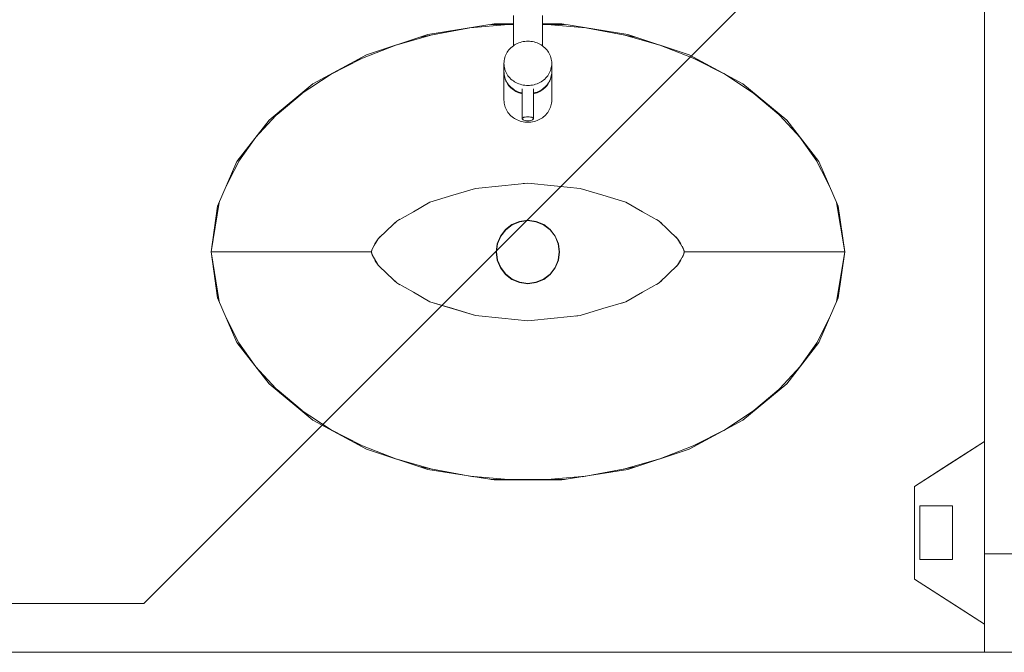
# Model space of a CAD drawing. Header units: millimetres. Extents: x 2 to 902, y -447 to 199.
# Tile 1001 of 1056: x 67.831 to 69.232, y 186.057 to 186.957. Entities that reach past the tile are written whole.
import ezdxf

# ---------------------------------------------------------------- set-up
doc = ezdxf.new("R2010")
doc.units = ezdxf.units.MM
doc.header["$MEASUREMENT"] = 0
for name, color, linetype, lineweight in [('AF-Textos conduto', 7, 'Continuous', 9), ('IFC-Elemento construtivo genérico-Contorno', 253, 'Continuous', 5), ('IFC-Elemento de mobília-Contorno', 152, 'Continuous', 5), ('IFC-Elemento terminal-Contorno', 253, 'Continuous', 5), ('IFC-Parede padrão-Contorno', 44, 'Continuous', 5), ('IFC-Parede-Contorno', 42, 'Continuous', 5)]:
    doc.layers.add(name, color=color, linetype=linetype, lineweight=lineweight)

msp = doc.modelspace()

# ---------------------------------------------------------------- linework, layer by layer
at = {"layer": 'AF-Textos conduto'}
msp.add_lwpolyline([(69.2075, 187.3267), (68.0075, 186.1267), (66.2047, 186.1267)], dxfattribs=at)
at = {"layer": 'IFC-Elemento construtivo genérico-Contorno', "color": 7, "lineweight": 5}
for p, q in [((69.1038, 186.2934), (69.2038, 186.3574)), ((69.1538, 186.3254), (69.2038, 186.3574)), ((69.1675, 186.3342), (69.2038, 186.3574)), ((69.1675, 186.3342), (69.2038, 186.3574)), ((69.2038, 186.3539), (69.2038, 186.3574)), ((69.2038, 186.3475), (69.2038, 186.3539)), ((69.2038, 186.3334), (69.2038, 186.3475)), ((69.1038, 186.2934), (69.1675, 186.3342)), ((69.1404, 186.3168), (69.1675, 186.3342)), ((69.2038, 186.3193), (69.2038, 186.3334)), ((69.1038, 186.2934), (69.1538, 186.3254)), ((69.1038, 186.2934), (69.1538, 186.3254)), ((69.2038, 186.2982), (69.2038, 186.3193)), ((69.1038, 186.2865), (69.1038, 186.2934)), ((69.1038, 186.2795), (69.1038, 186.2934)), ((69.1038, 186.2795), (69.1038, 186.2865)), ((69.2038, 186.2771), (69.2038, 186.2982)), ((69.1038, 186.2726), (69.1038, 186.2795)), ((69.1038, 186.2726), (69.1038, 186.2795)), ((69.1038, 186.2657), (69.1038, 186.2726)), ((69.1038, 186.2657), (69.1038, 186.2726)), ((69.2038, 186.2523), (69.2038, 186.2771)), ((69.1038, 186.2561), (69.1038, 186.2657)), ((69.1038, 186.2561), (69.1038, 186.2657)), ((69.1118, 186.2649), (69.1118, 186.2656)), ((69.1118, 186.2656), (69.1579, 186.2656)), ((69.1118, 186.2649), (69.1118, 186.2656)), ((69.1118, 186.2656), (69.1579, 186.2656)), ((69.1118, 186.2629), (69.1118, 186.2649)), ((69.1118, 186.2629), (69.1118, 186.2649)), ((69.1118, 186.2598), (69.1118, 186.2629)), ((69.1118, 186.2598), (69.1118, 186.2629)), ((69.1118, 186.2556), (69.1118, 186.2598)), ((69.1118, 186.2556), (69.1118, 186.2598)), ((69.1579, 186.2649), (69.1579, 186.2656)), ((69.1579, 186.2649), (69.1579, 186.2656)), ((69.1579, 186.2629), (69.1579, 186.2649)), ((69.1579, 186.2629), (69.1579, 186.2649)), ((69.1579, 186.2598), (69.1579, 186.2629)), ((69.1579, 186.2598), (69.1579, 186.2629)), ((69.1579, 186.2556), (69.1579, 186.2598)), ((69.1579, 186.2556), (69.1579, 186.2598)), ((69.1038, 186.2465), (69.1038, 186.2561)), ((69.1038, 186.2465), (69.1038, 186.2561)), ((69.1038, 186.237), (69.1038, 186.2465)), ((69.1038, 186.237), (69.1038, 186.2465)), ((69.1118, 186.2508), (69.1118, 186.2556)), ((69.1118, 186.2508), (69.1118, 186.2556)), ((69.1118, 186.2456), (69.1118, 186.2508)), ((69.1118, 186.2456), (69.1118, 186.2508)), ((69.1118, 186.2092), (69.1118, 186.2456)), ((69.1118, 186.2092), (69.1118, 186.2456)), ((69.1579, 186.2508), (69.1579, 186.2556)), ((69.1579, 186.2508), (69.1579, 186.2556)), ((69.1579, 186.2456), (69.1579, 186.2508)), ((69.1579, 186.2456), (69.1579, 186.2508)), ((69.1579, 186.2092), (69.1579, 186.2456)), ((69.1579, 186.2092), (69.1579, 186.2456)), ((69.2038, 186.2274), (69.2038, 186.2523)), ((69.1038, 186.2274), (69.1038, 186.237)), ((69.1038, 186.2274), (69.1038, 186.237)), ((69.1038, 186.2178), (69.1038, 186.2274)), ((69.1038, 186.2178), (69.1038, 186.2274)), ((69.1038, 186.2082), (69.1038, 186.2178)), ((69.1038, 186.2082), (69.1038, 186.2178)), ((69.2038, 186.2025), (69.2038, 186.2274)), ((69.1038, 186.1987), (69.1038, 186.2082)), ((69.1038, 186.1987), (69.1038, 186.2082)), ((69.1118, 186.204), (69.1118, 186.2092)), ((69.1118, 186.204), (69.1118, 186.2092)), ((69.1118, 186.1992), (69.1118, 186.204)), ((69.1118, 186.1992), (69.1118, 186.204)), ((69.1579, 186.204), (69.1579, 186.2092)), ((69.1579, 186.204), (69.1579, 186.2092)), ((69.1579, 186.1992), (69.1579, 186.204)), ((69.1579, 186.1992), (69.1579, 186.204)), ((69.2038, 186.1776), (69.2038, 186.2025)), ((69.1038, 186.1891), (69.1038, 186.1987)), ((69.1038, 186.1891), (69.1038, 186.1987)), ((69.1038, 186.1822), (69.1038, 186.1891)), ((69.1038, 186.1822), (69.1038, 186.1891)), ((69.1118, 186.195), (69.1118, 186.1992)), ((69.1118, 186.195), (69.1118, 186.1992)), ((69.1118, 186.1918), (69.1118, 186.195)), ((69.1118, 186.1918), (69.1118, 186.195)), ((69.1118, 186.1899), (69.1118, 186.1918)), ((69.1118, 186.1899), (69.1118, 186.1918)), ((69.1118, 186.1892), (69.1118, 186.1899)), ((69.1118, 186.1892), (69.1118, 186.1899)), ((69.1118, 186.1892), (69.1579, 186.1892)), ((69.1118, 186.1892), (69.1579, 186.1892)), ((69.1579, 186.195), (69.1579, 186.1992)), ((69.1579, 186.195), (69.1579, 186.1992)), ((69.1579, 186.1918), (69.1579, 186.195)), ((69.1579, 186.1918), (69.1579, 186.195)), ((69.1579, 186.1899), (69.1579, 186.1918)), ((69.1579, 186.1899), (69.1579, 186.1918)), ((69.1579, 186.1892), (69.1579, 186.1899)), ((69.1579, 186.1892), (69.1579, 186.1899)), ((69.1038, 186.1752), (69.1038, 186.1822)), ((69.1038, 186.1752), (69.1038, 186.1822)), ((69.1038, 186.1663), (69.1038, 186.1752)), ((69.1038, 186.1663), (69.1038, 186.1752)), ((69.2038, 186.1566), (69.2038, 186.1776)), ((69.1038, 186.1614), (69.1038, 186.1663)), ((69.1038, 186.1614), (69.1038, 186.1663)), ((69.1038, 186.1614), (69.2038, 186.0974)), ((69.1038, 186.1614), (69.1675, 186.1206)), ((69.1038, 186.1614), (69.1357, 186.141)), ((69.1038, 186.1614), (69.1675, 186.1206)), ((69.1038, 186.1614), (69.1357, 186.141)), ((69.1038, 186.1614), (69.2038, 186.0974)), ((69.2038, 186.1355), (69.2038, 186.1566)), ((69.1357, 186.141), (69.1675, 186.1206)), ((69.1357, 186.141), (69.1675, 186.1206)), ((69.2038, 186.1214), (69.2038, 186.1355)), ((69.1675, 186.1206), (69.2038, 186.0974)), ((69.1675, 186.1206), (69.2038, 186.0974)), ((69.2038, 186.1073), (69.2038, 186.1214)), ((69.2038, 186.1009), (69.2038, 186.1073)), ((69.2038, 186.0974), (69.2038, 186.1009))]:
    msp.add_line(p, q, dxfattribs=at)
at = {"layer": 'IFC-Elemento de mobília-Contorno', "color": 7, "lineweight": 5}
for p, q in [((69.2038, 186.0574), (69.2038, 187.2574)), ((68.4116, 186.9362), (68.5056, 186.9511)), ((68.4116, 186.9362), (68.5056, 186.9511)), ((68.5056, 186.9511), (68.5332, 186.9511)), ((68.5056, 186.9511), (68.5332, 186.9511)), ((68.5744, 186.9511), (68.6019, 186.9511)), ((68.5744, 186.9511), (68.6019, 186.9511)), ((68.6019, 186.9511), (68.696, 186.9362)), ((68.6019, 186.9511), (68.696, 186.9362)), ((68.3243, 186.9072), (68.4116, 186.9362)), ((68.3243, 186.9072), (68.4116, 186.9362)), ((68.696, 186.9362), (68.7833, 186.9072)), ((68.696, 186.9362), (68.7833, 186.9072)), ((68.2477, 186.8658), (68.3243, 186.9072)), ((68.2477, 186.8658), (68.3243, 186.9072)), ((68.7833, 186.9072), (68.8598, 186.8658)), ((68.7833, 186.9072), (68.8598, 186.8658)), ((68.1854, 186.8142), (68.2477, 186.8658)), ((68.1854, 186.8142), (68.2477, 186.8658)), ((68.8598, 186.8658), (68.9222, 186.8142)), ((68.8598, 186.8658), (68.9222, 186.8142)), ((68.1397, 186.7553), (68.1854, 186.8142)), ((68.1397, 186.7553), (68.1854, 186.8142)), ((68.9222, 186.8142), (68.9679, 186.7553)), ((68.9222, 186.8142), (68.9679, 186.7553)), ((68.1121, 186.6921), (68.1397, 186.7553)), ((68.1121, 186.6921), (68.1397, 186.7553)), ((68.9679, 186.7553), (68.9955, 186.6921)), ((68.9679, 186.7553), (68.9955, 186.6921)), ((68.1029, 186.6268), (68.1121, 186.6921)), ((68.1029, 186.6268), (68.1121, 186.6921)), ((68.9955, 186.6921), (69.0047, 186.6268)), ((68.9955, 186.6921), (69.0047, 186.6268)), ((68.1029, 186.6268), (68.1121, 186.5615)), ((68.1029, 186.6268), (68.1121, 186.5615)), ((68.9955, 186.5615), (69.0047, 186.6268)), ((68.9955, 186.5615), (69.0047, 186.6268)), ((68.1121, 186.5615), (68.1397, 186.4982)), ((68.1121, 186.5615), (68.1397, 186.4982)), ((68.9679, 186.4982), (68.9955, 186.5615)), ((68.9679, 186.4982), (68.9955, 186.5615)), ((68.1397, 186.4982), (68.1854, 186.4393)), ((68.1397, 186.4982), (68.1854, 186.4393)), ((68.9222, 186.4393), (68.9679, 186.4982)), ((68.9222, 186.4393), (68.9679, 186.4982)), ((68.1854, 186.4393), (68.2477, 186.3878)), ((68.1854, 186.4393), (68.2477, 186.3878)), ((68.8598, 186.3878), (68.9222, 186.4393)), ((68.8598, 186.3878), (68.9222, 186.4393)), ((68.2477, 186.3878), (68.3243, 186.3464)), ((68.2477, 186.3878), (68.3243, 186.3464)), ((68.7833, 186.3464), (68.8598, 186.3878)), ((68.7833, 186.3464), (68.8598, 186.3878)), ((68.3243, 186.3464), (68.4116, 186.3174)), ((68.3243, 186.3464), (68.4116, 186.3174)), ((68.696, 186.3174), (68.7833, 186.3464)), ((68.696, 186.3174), (68.7833, 186.3464)), ((68.4116, 186.3174), (68.5056, 186.3025)), ((68.4116, 186.3174), (68.5056, 186.3025)), ((68.6019, 186.3025), (68.696, 186.3174)), ((68.6019, 186.3025), (68.696, 186.3174)), ((68.5056, 186.3025), (68.6019, 186.3025)), ((68.5056, 186.3025), (68.6019, 186.3025)), ((66.2038, 186.0574), (69.2038, 186.0574)), ((66.2038, 186.0574), (69.2038, 186.0574))]:
    msp.add_line(p, q, dxfattribs=at)
at = {"layer": 'IFC-Elemento terminal-Contorno', "lineweight": 5}
for p, q in [((68.5332, 186.9202), (68.5332, 186.9633)), ((68.5332, 186.9202), (68.5332, 186.9633)), ((68.5744, 186.9202), (68.5744, 186.9633)), ((68.5744, 186.9202), (68.5744, 186.9633)), ((68.4005, 186.9325), (68.4764, 186.9465)), ((68.4005, 186.9325), (68.4764, 186.9465)), ((68.4712, 186.9455), (68.5262, 186.9505)), ((68.4712, 186.9455), (68.5262, 186.9505)), ((68.5017, 186.9505), (68.5332, 186.9505)), ((68.5017, 186.9505), (68.5332, 186.9505)), ((68.5744, 186.9505), (68.6058, 186.9505)), ((68.5744, 186.9505), (68.6058, 186.9505)), ((68.5814, 186.9505), (68.6364, 186.9455)), ((68.5814, 186.9505), (68.6364, 186.9455)), ((68.6311, 186.9465), (68.7071, 186.9325)), ((68.6311, 186.9465), (68.7071, 186.9325)), ((68.3661, 186.9211), (68.4176, 186.9357)), ((68.3661, 186.9211), (68.4176, 186.9357)), ((68.6899, 186.9357), (68.7414, 186.9211)), ((68.6899, 186.9357), (68.7414, 186.9211)), ((68.3077, 186.8983), (68.3661, 186.9211)), ((68.3077, 186.8983), (68.3661, 186.9211)), ((68.5282, 186.9159), (68.5297, 186.9174)), ((68.5282, 186.9159), (68.5297, 186.9174)), ((68.5297, 186.9174), (68.5314, 186.9188)), ((68.5297, 186.9174), (68.5314, 186.9188)), ((68.5314, 186.9188), (68.5332, 186.9202)), ((68.5314, 186.9188), (68.5332, 186.9202)), ((68.5331, 186.9201), (68.5349, 186.9213)), ((68.5331, 186.9201), (68.5349, 186.9213)), ((68.5349, 186.9213), (68.5368, 186.9224)), ((68.5349, 186.9213), (68.5368, 186.9224)), ((68.5368, 186.9224), (68.5387, 186.9234)), ((68.5368, 186.9224), (68.5387, 186.9234)), ((68.5387, 186.9234), (68.5408, 186.9242)), ((68.5387, 186.9234), (68.5408, 186.9242)), ((68.5408, 186.9242), (68.5429, 186.925)), ((68.5408, 186.9242), (68.5429, 186.925)), ((68.5429, 186.925), (68.545, 186.9256)), ((68.5429, 186.925), (68.545, 186.9256)), ((68.545, 186.9256), (68.5472, 186.926)), ((68.545, 186.9256), (68.5472, 186.926)), ((68.5472, 186.926), (68.5494, 186.9264)), ((68.5472, 186.926), (68.5494, 186.9264)), ((68.5494, 186.9264), (68.5516, 186.9266)), ((68.5494, 186.9264), (68.5516, 186.9266)), ((68.5516, 186.9266), (68.5538, 186.9266)), ((68.5516, 186.9266), (68.5538, 186.9266)), ((68.5538, 186.9266), (68.556, 186.9266)), ((68.5538, 186.9266), (68.556, 186.9266)), ((68.556, 186.9266), (68.5582, 186.9264)), ((68.556, 186.9266), (68.5582, 186.9264)), ((68.5582, 186.9264), (68.5604, 186.926)), ((68.5582, 186.9264), (68.5604, 186.926)), ((68.5604, 186.926), (68.5626, 186.9256)), ((68.5604, 186.926), (68.5626, 186.9256)), ((68.5626, 186.9256), (68.5647, 186.925)), ((68.5626, 186.9256), (68.5647, 186.925)), ((68.5647, 186.925), (68.5668, 186.9242)), ((68.5647, 186.925), (68.5668, 186.9242)), ((68.5668, 186.9242), (68.5688, 186.9234)), ((68.5668, 186.9242), (68.5688, 186.9234)), ((68.5688, 186.9234), (68.5708, 186.9224)), ((68.5688, 186.9234), (68.5708, 186.9224)), ((68.5708, 186.9224), (68.5727, 186.9213)), ((68.5708, 186.9224), (68.5727, 186.9213)), ((68.5727, 186.9213), (68.5745, 186.9201)), ((68.5727, 186.9213), (68.5745, 186.9201)), ((68.5744, 186.9202), (68.5762, 186.9188)), ((68.5745, 186.9201), (68.5762, 186.9188)), ((68.5762, 186.9188), (68.5778, 186.9174)), ((68.5762, 186.9188), (68.5778, 186.9174)), ((68.5778, 186.9174), (68.5794, 186.9159)), ((68.5778, 186.9174), (68.5794, 186.9159)), ((68.7414, 186.9211), (68.7998, 186.8983)), ((68.7414, 186.9211), (68.7998, 186.8983)), ((68.5204, 186.9013), (68.5209, 186.9033)), ((68.5204, 186.9013), (68.5209, 186.9033)), ((68.5209, 186.9033), (68.5216, 186.9052)), ((68.5209, 186.9033), (68.5216, 186.9052)), ((68.5216, 186.9052), (68.5224, 186.9072)), ((68.5216, 186.9052), (68.5224, 186.9072)), ((68.5224, 186.9072), (68.5233, 186.909)), ((68.5224, 186.9072), (68.5233, 186.909)), ((68.5233, 186.909), (68.5243, 186.9109)), ((68.5233, 186.909), (68.5243, 186.9109)), ((68.5243, 186.9109), (68.5255, 186.9126)), ((68.5243, 186.9109), (68.5255, 186.9126)), ((68.5255, 186.9126), (68.5268, 186.9143)), ((68.5255, 186.9126), (68.5268, 186.9143)), ((68.5268, 186.9143), (68.5282, 186.9159)), ((68.5268, 186.9143), (68.5282, 186.9159)), ((68.5794, 186.9159), (68.5808, 186.9143)), ((68.5794, 186.9159), (68.5808, 186.9143)), ((68.5808, 186.9143), (68.5821, 186.9126)), ((68.5808, 186.9143), (68.5821, 186.9126)), ((68.5821, 186.9126), (68.5832, 186.9109)), ((68.5821, 186.9126), (68.5832, 186.9109)), ((68.5832, 186.9109), (68.5843, 186.909)), ((68.5832, 186.9109), (68.5843, 186.909)), ((68.5843, 186.909), (68.5852, 186.9072)), ((68.5843, 186.909), (68.5852, 186.9072)), ((68.5852, 186.9072), (68.586, 186.9052)), ((68.5852, 186.9072), (68.586, 186.9052)), ((68.586, 186.9052), (68.5866, 186.9033)), ((68.586, 186.9052), (68.5866, 186.9033)), ((68.5866, 186.9033), (68.5871, 186.9013)), ((68.5866, 186.9033), (68.5871, 186.9013)), ((68.2728, 186.8791), (68.3176, 186.9022)), ((68.2728, 186.8791), (68.3176, 186.9022)), ((68.5198, 186.8951), (68.5199, 186.8972)), ((68.5198, 186.8951), (68.5199, 186.8972)), ((68.5198, 186.8951), (68.5199, 186.893)), ((68.5198, 186.8834), (68.5198, 186.8951)), ((68.5198, 186.8951), (68.5199, 186.893)), ((68.5198, 186.8834), (68.5198, 186.8951)), ((68.5199, 186.8972), (68.5201, 186.8992)), ((68.5199, 186.8972), (68.5201, 186.8992)), ((68.5199, 186.893), (68.5201, 186.891)), ((68.5199, 186.893), (68.5201, 186.891)), ((68.5201, 186.8992), (68.5204, 186.9013)), ((68.5201, 186.8992), (68.5204, 186.9013)), ((68.5201, 186.891), (68.5204, 186.889)), ((68.5201, 186.891), (68.5204, 186.889)), ((68.5871, 186.9013), (68.5875, 186.8992)), ((68.5871, 186.9013), (68.5875, 186.8992)), ((68.5871, 186.889), (68.5875, 186.891)), ((68.5871, 186.889), (68.5875, 186.891)), ((68.5875, 186.8992), (68.5877, 186.8972)), ((68.5875, 186.8992), (68.5877, 186.8972)), ((68.5875, 186.891), (68.5877, 186.893)), ((68.5875, 186.891), (68.5877, 186.893)), ((68.5877, 186.8972), (68.5878, 186.8951)), ((68.5877, 186.8972), (68.5878, 186.8951)), ((68.5877, 186.893), (68.5878, 186.8951)), ((68.5877, 186.893), (68.5878, 186.8951)), ((68.5878, 186.8834), (68.5878, 186.8951)), ((68.5878, 186.8834), (68.5878, 186.8951)), ((68.7899, 186.9022), (68.8348, 186.8791)), ((68.7899, 186.9022), (68.8348, 186.8791)), ((68.2283, 186.8498), (68.2751, 186.8806)), ((68.2283, 186.8498), (68.2751, 186.8806)), ((68.5198, 186.8834), (68.5199, 186.8813)), ((68.5198, 186.8834), (68.5199, 186.8813)), ((68.5198, 186.8825), (68.5198, 186.883)), ((68.5198, 186.8825), (68.5198, 186.883)), ((68.5198, 186.8825), (68.5199, 186.8804)), ((68.5198, 186.8428), (68.5198, 186.8825)), ((68.5198, 186.8825), (68.5199, 186.8804)), ((68.5198, 186.8428), (68.5198, 186.8825)), ((68.5199, 186.8813), (68.5201, 186.8793)), ((68.5199, 186.8813), (68.5201, 186.8793)), ((68.5199, 186.8804), (68.5201, 186.8784)), ((68.5199, 186.8804), (68.5201, 186.8784)), ((68.5201, 186.8793), (68.5204, 186.8773)), ((68.5201, 186.8793), (68.5204, 186.8773)), ((68.5201, 186.8784), (68.5204, 186.8764)), ((68.5201, 186.8784), (68.5204, 186.8764)), ((68.5204, 186.889), (68.5209, 186.8869)), ((68.5204, 186.889), (68.5209, 186.8869)), ((68.5204, 186.8773), (68.5209, 186.8752)), ((68.5204, 186.8773), (68.5209, 186.8752)), ((68.5204, 186.8764), (68.5209, 186.8743)), ((68.5204, 186.8764), (68.5209, 186.8743)), ((68.5209, 186.8869), (68.5216, 186.885)), ((68.5209, 186.8869), (68.5216, 186.885)), ((68.5209, 186.8752), (68.5216, 186.8733)), ((68.5209, 186.8752), (68.5216, 186.8733)), ((68.5216, 186.885), (68.5224, 186.883)), ((68.5216, 186.885), (68.5224, 186.883)), ((68.5224, 186.883), (68.5233, 186.8812)), ((68.5224, 186.883), (68.5233, 186.8812)), ((68.5233, 186.8812), (68.5243, 186.8793)), ((68.5233, 186.8812), (68.5243, 186.8793)), ((68.5243, 186.8793), (68.5255, 186.8776)), ((68.5243, 186.8793), (68.5255, 186.8776)), ((68.5255, 186.8776), (68.5268, 186.8759)), ((68.5255, 186.8776), (68.5268, 186.8759)), ((68.5268, 186.8759), (68.5282, 186.8743)), ((68.5268, 186.8759), (68.5282, 186.8743)), ((68.5794, 186.8743), (68.5808, 186.8759)), ((68.5794, 186.8743), (68.5808, 186.8759)), ((68.5808, 186.8759), (68.5821, 186.8776)), ((68.5808, 186.8759), (68.5821, 186.8776)), ((68.5821, 186.8776), (68.5832, 186.8793)), ((68.5821, 186.8776), (68.5832, 186.8793)), ((68.5832, 186.8793), (68.5843, 186.8812)), ((68.5832, 186.8793), (68.5843, 186.8812)), ((68.5843, 186.8812), (68.5852, 186.883)), ((68.5843, 186.8812), (68.5852, 186.883)), ((68.5852, 186.883), (68.586, 186.885)), ((68.5852, 186.883), (68.586, 186.885)), ((68.586, 186.885), (68.5866, 186.8869)), ((68.586, 186.885), (68.5866, 186.8869)), ((68.586, 186.8733), (68.5866, 186.8752)), ((68.586, 186.8733), (68.5866, 186.8752)), ((68.5866, 186.8869), (68.5871, 186.889)), ((68.5866, 186.8869), (68.5871, 186.889)), ((68.5866, 186.8752), (68.5871, 186.8773)), ((68.5866, 186.8752), (68.5871, 186.8773)), ((68.5866, 186.8743), (68.5871, 186.8764)), ((68.5866, 186.8743), (68.5871, 186.8764)), ((68.5871, 186.8773), (68.5875, 186.8793)), ((68.5871, 186.8773), (68.5875, 186.8793)), ((68.5871, 186.8764), (68.5875, 186.8784)), ((68.5871, 186.8764), (68.5875, 186.8784)), ((68.5875, 186.8793), (68.5877, 186.8813)), ((68.5875, 186.8793), (68.5877, 186.8813)), ((68.5875, 186.8784), (68.5877, 186.8804)), ((68.5877, 186.8813), (68.5878, 186.8834)), ((68.5877, 186.8813), (68.5878, 186.8834)), ((68.5877, 186.8804), (68.5878, 186.8825)), ((68.5877, 186.8804), (68.5878, 186.8825)), ((68.5878, 186.883), (68.5878, 186.8825)), ((68.5878, 186.883), (68.5878, 186.8825)), ((68.5878, 186.8428), (68.5878, 186.8825)), ((68.5878, 186.8428), (68.5878, 186.8825)), ((68.8325, 186.8806), (68.8792, 186.8498)), ((68.8325, 186.8806), (68.8792, 186.8498)), ((68.5209, 186.8743), (68.5216, 186.8724)), ((68.5209, 186.8743), (68.5216, 186.8724)), ((68.5216, 186.8733), (68.5224, 186.8713)), ((68.5216, 186.8733), (68.5224, 186.8713)), ((68.5216, 186.8724), (68.5224, 186.8704)), ((68.5216, 186.8724), (68.5224, 186.8704)), ((68.5224, 186.8713), (68.5233, 186.8695)), ((68.5224, 186.8713), (68.5233, 186.8695)), ((68.5224, 186.8704), (68.5233, 186.8686)), ((68.5224, 186.8704), (68.5233, 186.8686)), ((68.5233, 186.8695), (68.5243, 186.8676)), ((68.5233, 186.8695), (68.5243, 186.8676)), ((68.5233, 186.8686), (68.5243, 186.8667)), ((68.5233, 186.8686), (68.5243, 186.8667)), ((68.5243, 186.8676), (68.5255, 186.8659)), ((68.5243, 186.8676), (68.5255, 186.8659)), ((68.5243, 186.8667), (68.5255, 186.865)), ((68.5243, 186.8667), (68.5255, 186.865)), ((68.5255, 186.8659), (68.5268, 186.8642)), ((68.5255, 186.8659), (68.5268, 186.8642)), ((68.5255, 186.865), (68.5268, 186.8633)), ((68.5255, 186.865), (68.5268, 186.8633)), ((68.5268, 186.8642), (68.5282, 186.8626)), ((68.5268, 186.8642), (68.5282, 186.8626)), ((68.5268, 186.8633), (68.5282, 186.8617)), ((68.5268, 186.8633), (68.5282, 186.8617)), ((68.5282, 186.8743), (68.5297, 186.8728)), ((68.5282, 186.8743), (68.5297, 186.8728)), ((68.5282, 186.8626), (68.5297, 186.8611)), ((68.5282, 186.8626), (68.5297, 186.8611)), ((68.5282, 186.8617), (68.5297, 186.8602)), ((68.5282, 186.8617), (68.5297, 186.8602)), ((68.5297, 186.8728), (68.5314, 186.8714)), ((68.5297, 186.8728), (68.5314, 186.8714)), ((68.5297, 186.8611), (68.5314, 186.8597)), ((68.5297, 186.8611), (68.5314, 186.8597)), ((68.5314, 186.8714), (68.5331, 186.8701)), ((68.5314, 186.8714), (68.5331, 186.8701)), ((68.5331, 186.8701), (68.5349, 186.8689)), ((68.5331, 186.8701), (68.5349, 186.8689)), ((68.5349, 186.8689), (68.5368, 186.8678)), ((68.5349, 186.8689), (68.5368, 186.8678)), ((68.5368, 186.8678), (68.5387, 186.8668)), ((68.5368, 186.8678), (68.5387, 186.8668)), ((68.5387, 186.8668), (68.5408, 186.866)), ((68.5387, 186.8668), (68.5408, 186.866)), ((68.5408, 186.866), (68.5429, 186.8653)), ((68.5408, 186.866), (68.5429, 186.8653)), ((68.5429, 186.8653), (68.545, 186.8647)), ((68.5429, 186.8653), (68.545, 186.8647)), ((68.545, 186.8647), (68.5472, 186.8642)), ((68.545, 186.8647), (68.5472, 186.8642)), ((68.5472, 186.8642), (68.5494, 186.8639)), ((68.5472, 186.8642), (68.5494, 186.8639)), ((68.5494, 186.8639), (68.5516, 186.8636)), ((68.5494, 186.8639), (68.5516, 186.8636)), ((68.5516, 186.8636), (68.5538, 186.8636)), ((68.5516, 186.8636), (68.5538, 186.8636)), ((68.5538, 186.8636), (68.556, 186.8636)), ((68.5538, 186.8636), (68.556, 186.8636)), ((68.556, 186.8636), (68.5582, 186.8639)), ((68.556, 186.8636), (68.5582, 186.8639)), ((68.5582, 186.8639), (68.5604, 186.8642)), ((68.5582, 186.8639), (68.5604, 186.8642)), ((68.5604, 186.8642), (68.5626, 186.8647)), ((68.5604, 186.8642), (68.5626, 186.8647)), ((68.5626, 186.8647), (68.5647, 186.8653)), ((68.5626, 186.8647), (68.5647, 186.8653)), ((68.5647, 186.8653), (68.5668, 186.866)), ((68.5647, 186.8653), (68.5668, 186.866)), ((68.5668, 186.866), (68.5688, 186.8668)), ((68.5668, 186.866), (68.5688, 186.8668)), ((68.5688, 186.8668), (68.5708, 186.8678)), ((68.5688, 186.8668), (68.5708, 186.8678)), ((68.5708, 186.8678), (68.5727, 186.8689)), ((68.5708, 186.8678), (68.5727, 186.8689)), ((68.5727, 186.8689), (68.5745, 186.8701)), ((68.5727, 186.8689), (68.5745, 186.8701)), ((68.5745, 186.8701), (68.5762, 186.8714)), ((68.5745, 186.8701), (68.5762, 186.8714)), ((68.5762, 186.8714), (68.5778, 186.8728)), ((68.5762, 186.8714), (68.5778, 186.8728)), ((68.5762, 186.8597), (68.5778, 186.8611)), ((68.5762, 186.8597), (68.5778, 186.8611)), ((68.5778, 186.8728), (68.5794, 186.8743)), ((68.5778, 186.8728), (68.5794, 186.8743)), ((68.5778, 186.8611), (68.5794, 186.8626)), ((68.5778, 186.8611), (68.5794, 186.8626)), ((68.5778, 186.8602), (68.5794, 186.8617)), ((68.5778, 186.8602), (68.5794, 186.8617)), ((68.5794, 186.8626), (68.5808, 186.8642)), ((68.5794, 186.8626), (68.5808, 186.8642)), ((68.5794, 186.8617), (68.5808, 186.8633)), ((68.5794, 186.8617), (68.5808, 186.8633)), ((68.5808, 186.8642), (68.5821, 186.8659)), ((68.5808, 186.8642), (68.5821, 186.8659)), ((68.5808, 186.8633), (68.5821, 186.865)), ((68.5808, 186.8633), (68.5821, 186.865)), ((68.5821, 186.8659), (68.5832, 186.8676)), ((68.5821, 186.8659), (68.5832, 186.8676)), ((68.5821, 186.865), (68.5832, 186.8667)), ((68.5821, 186.865), (68.5832, 186.8667)), ((68.5832, 186.8676), (68.5843, 186.8695)), ((68.5832, 186.8676), (68.5843, 186.8695)), ((68.5832, 186.8667), (68.5843, 186.8686)), ((68.5832, 186.8667), (68.5843, 186.8686)), ((68.5843, 186.8695), (68.5852, 186.8713)), ((68.5843, 186.8695), (68.5852, 186.8713)), ((68.5843, 186.8686), (68.5852, 186.8704)), ((68.5843, 186.8686), (68.5852, 186.8704)), ((68.5852, 186.8713), (68.586, 186.8733)), ((68.5852, 186.8713), (68.586, 186.8733)), ((68.5852, 186.8704), (68.586, 186.8724)), ((68.5852, 186.8704), (68.586, 186.8724)), ((68.586, 186.8724), (68.5866, 186.8743)), ((68.586, 186.8724), (68.5866, 186.8743)), ((68.1969, 186.8226), (68.2324, 186.8524)), ((68.1969, 186.8226), (68.2324, 186.8524)), ((68.5297, 186.8602), (68.5314, 186.8588)), ((68.5297, 186.8602), (68.5314, 186.8588)), ((68.5314, 186.8597), (68.5331, 186.8584)), ((68.5314, 186.8597), (68.5331, 186.8584)), ((68.5314, 186.8588), (68.5331, 186.8575)), ((68.5314, 186.8588), (68.5331, 186.8575)), ((68.5331, 186.8584), (68.5349, 186.8572)), ((68.5331, 186.8584), (68.5349, 186.8572)), ((68.5331, 186.8575), (68.5349, 186.8563)), ((68.5331, 186.8575), (68.5349, 186.8563)), ((68.5349, 186.8572), (68.537, 186.856)), ((68.5349, 186.8572), (68.537, 186.856)), ((68.5349, 186.8563), (68.5368, 186.8552)), ((68.5349, 186.8563), (68.5368, 186.8552)), ((68.5368, 186.8561), (68.5387, 186.8551)), ((68.5368, 186.8561), (68.5387, 186.8551)), ((68.5368, 186.8552), (68.5387, 186.8542)), ((68.5368, 186.8552), (68.5387, 186.8542)), ((68.5387, 186.8551), (68.5408, 186.8543)), ((68.5387, 186.8551), (68.5408, 186.8543)), ((68.5387, 186.8542), (68.5408, 186.8534)), ((68.5387, 186.8542), (68.5408, 186.8534)), ((68.5408, 186.8543), (68.5429, 186.8536)), ((68.5408, 186.8543), (68.5429, 186.8536)), ((68.5408, 186.8534), (68.5429, 186.8527)), ((68.5408, 186.8534), (68.5429, 186.8527)), ((68.5429, 186.8536), (68.545, 186.853)), ((68.5429, 186.8536), (68.545, 186.853)), ((68.5429, 186.8527), (68.545, 186.8521)), ((68.5429, 186.8527), (68.545, 186.8521)), ((68.545, 186.853), (68.5459, 186.8527)), ((68.545, 186.853), (68.5459, 186.8527)), ((68.545, 186.8521), (68.5459, 186.8518)), ((68.545, 186.8521), (68.5459, 186.8518)), ((68.5459, 186.8163), (68.5459, 186.8588)), ((68.5459, 186.8163), (68.5459, 186.8588)), ((68.5617, 186.8163), (68.5617, 186.8588)), ((68.5617, 186.8163), (68.5617, 186.8588)), ((68.5617, 186.8528), (68.5626, 186.853)), ((68.5617, 186.8528), (68.5626, 186.853)), ((68.5617, 186.8519), (68.5626, 186.8521)), ((68.5617, 186.8519), (68.5626, 186.8521)), ((68.5626, 186.853), (68.5647, 186.8536)), ((68.5626, 186.853), (68.5647, 186.8536)), ((68.5626, 186.8521), (68.5647, 186.8527)), ((68.5626, 186.8521), (68.5647, 186.8527)), ((68.5647, 186.8536), (68.5668, 186.8543)), ((68.5647, 186.8536), (68.5668, 186.8543)), ((68.5647, 186.8527), (68.5668, 186.8534)), ((68.5647, 186.8527), (68.5668, 186.8534)), ((68.5668, 186.8543), (68.5688, 186.8551)), ((68.5668, 186.8543), (68.5688, 186.8551)), ((68.5668, 186.8534), (68.5688, 186.8542)), ((68.5668, 186.8534), (68.5688, 186.8542)), ((68.5688, 186.8551), (68.5708, 186.8561)), ((68.5688, 186.8551), (68.5708, 186.8561)), ((68.5688, 186.8542), (68.5708, 186.8552)), ((68.5688, 186.8542), (68.5708, 186.8552)), ((68.5708, 186.8561), (68.5727, 186.8572)), ((68.5708, 186.8561), (68.5727, 186.8572)), ((68.5708, 186.8552), (68.5727, 186.8563)), ((68.5708, 186.8552), (68.5727, 186.8563)), ((68.5727, 186.8572), (68.5745, 186.8584)), ((68.5727, 186.8572), (68.5745, 186.8584)), ((68.5727, 186.8563), (68.5745, 186.8575)), ((68.5727, 186.8563), (68.5745, 186.8575)), ((68.5745, 186.8584), (68.5762, 186.8597)), ((68.5745, 186.8584), (68.5762, 186.8597)), ((68.5745, 186.8575), (68.5762, 186.8588)), ((68.5745, 186.8575), (68.5762, 186.8588)), ((68.5762, 186.8588), (68.5778, 186.8602)), ((68.5762, 186.8588), (68.5778, 186.8602)), ((68.8752, 186.8524), (68.9107, 186.8226)), ((68.8752, 186.8524), (68.9107, 186.8226)), ((68.5198, 186.8428), (68.5199, 186.8408)), ((68.5198, 186.8428), (68.5199, 186.8408)), ((68.5199, 186.8408), (68.5201, 186.8387)), ((68.5199, 186.8408), (68.5201, 186.8387)), ((68.5201, 186.8387), (68.5204, 186.8367)), ((68.5201, 186.8387), (68.5204, 186.8367)), ((68.5204, 186.8367), (68.5209, 186.8347)), ((68.5204, 186.8367), (68.5209, 186.8347)), ((68.5209, 186.8347), (68.5216, 186.8327)), ((68.5209, 186.8347), (68.5216, 186.8327)), ((68.586, 186.8327), (68.5866, 186.8347)), ((68.586, 186.8327), (68.5866, 186.8347)), ((68.5866, 186.8347), (68.5871, 186.8367)), ((68.5866, 186.8347), (68.5871, 186.8367)), ((68.5871, 186.8367), (68.5875, 186.8387)), ((68.5871, 186.8367), (68.5875, 186.8387)), ((68.5875, 186.8387), (68.5877, 186.8408)), ((68.5875, 186.8387), (68.5877, 186.8408)), ((68.5877, 186.8408), (68.5878, 186.8428)), ((68.5877, 186.8408), (68.5878, 186.8428)), ((68.1662, 186.7895), (68.2015, 186.8276)), ((68.1662, 186.7895), (68.2015, 186.8276)), ((68.5216, 186.8327), (68.5224, 186.8308)), ((68.5216, 186.8327), (68.5224, 186.8308)), ((68.5224, 186.8308), (68.5233, 186.8289)), ((68.5224, 186.8308), (68.5233, 186.8289)), ((68.5233, 186.8289), (68.5243, 186.8271)), ((68.5233, 186.8289), (68.5243, 186.8271)), ((68.5243, 186.8271), (68.5255, 186.8253)), ((68.5243, 186.8271), (68.5255, 186.8253)), ((68.5255, 186.8253), (68.5268, 186.8236)), ((68.5255, 186.8253), (68.5268, 186.8236)), ((68.5268, 186.8236), (68.5282, 186.8221)), ((68.5268, 186.8236), (68.5282, 186.8221)), ((68.5282, 186.8221), (68.5297, 186.8206)), ((68.5282, 186.8221), (68.5297, 186.8206)), ((68.5297, 186.8206), (68.5314, 186.8191)), ((68.5297, 186.8206), (68.5314, 186.8191)), ((68.5314, 186.8191), (68.5331, 186.8178)), ((68.5314, 186.8191), (68.5331, 186.8178)), ((68.5498, 186.8188), (68.5517, 186.8191)), ((68.5498, 186.8188), (68.5517, 186.8191)), ((68.5517, 186.8191), (68.5538, 186.8192)), ((68.5517, 186.8191), (68.5538, 186.8192)), ((68.5538, 186.8192), (68.5558, 186.8191)), ((68.5538, 186.8192), (68.5558, 186.8191)), ((68.5558, 186.8191), (68.5577, 186.8188)), ((68.5558, 186.8191), (68.5577, 186.8188)), ((68.5745, 186.8178), (68.5762, 186.8191)), ((68.5745, 186.8178), (68.5762, 186.8191)), ((68.5762, 186.8191), (68.5778, 186.8206)), ((68.5762, 186.8191), (68.5778, 186.8206)), ((68.5778, 186.8206), (68.5794, 186.8221)), ((68.5778, 186.8206), (68.5794, 186.8221)), ((68.5794, 186.8221), (68.5808, 186.8236)), ((68.5794, 186.8221), (68.5808, 186.8236)), ((68.5808, 186.8236), (68.5821, 186.8253)), ((68.5808, 186.8236), (68.5821, 186.8253)), ((68.5821, 186.8253), (68.5832, 186.8271)), ((68.5821, 186.8253), (68.5832, 186.8271)), ((68.5832, 186.8271), (68.5843, 186.8289)), ((68.5832, 186.8271), (68.5843, 186.8289)), ((68.5843, 186.8289), (68.5852, 186.8308)), ((68.5843, 186.8289), (68.5852, 186.8308)), ((68.5852, 186.8308), (68.586, 186.8327)), ((68.5852, 186.8308), (68.586, 186.8327)), ((68.9061, 186.8276), (68.9414, 186.7895)), ((68.9061, 186.8276), (68.9414, 186.7895)), ((68.5331, 186.8178), (68.5349, 186.8166)), ((68.5331, 186.8178), (68.5349, 186.8166)), ((68.5349, 186.8166), (68.5368, 186.8155)), ((68.5349, 186.8166), (68.5368, 186.8155)), ((68.5368, 186.8155), (68.5387, 186.8146)), ((68.5368, 186.8155), (68.5387, 186.8146)), ((68.5387, 186.8146), (68.5408, 186.8137)), ((68.5387, 186.8146), (68.5408, 186.8137)), ((68.5408, 186.8137), (68.5429, 186.813)), ((68.5408, 186.8137), (68.5429, 186.813)), ((68.5429, 186.813), (68.545, 186.8124)), ((68.5429, 186.813), (68.545, 186.8124)), ((68.545, 186.8124), (68.5472, 186.8119)), ((68.545, 186.8124), (68.5472, 186.8119)), ((68.5459, 186.8163), (68.5462, 186.817)), ((68.5459, 186.8163), (68.5462, 186.817)), ((68.5459, 186.8163), (68.5462, 186.8155)), ((68.5459, 186.8163), (68.5462, 186.8155)), ((68.5461, 186.8156), (68.547, 186.8148)), ((68.5462, 186.817), (68.547, 186.8177)), ((68.5462, 186.817), (68.547, 186.8177)), ((68.5462, 186.8155), (68.547, 186.8148)), ((68.547, 186.8177), (68.5482, 186.8184)), ((68.547, 186.8177), (68.5482, 186.8184)), ((68.547, 186.8148), (68.5482, 186.8142)), ((68.547, 186.8148), (68.5482, 186.8142)), ((68.5472, 186.8119), (68.5494, 186.8116)), ((68.5472, 186.8119), (68.5494, 186.8116)), ((68.5482, 186.8184), (68.5498, 186.8188)), ((68.5482, 186.8184), (68.5498, 186.8188)), ((68.5482, 186.8142), (68.5498, 186.8137)), ((68.5482, 186.8142), (68.5498, 186.8137)), ((68.5494, 186.8116), (68.5516, 186.8114)), ((68.5494, 186.8116), (68.5516, 186.8114)), ((68.5498, 186.8137), (68.5517, 186.8134)), ((68.5498, 186.8137), (68.5517, 186.8134)), ((68.5516, 186.8114), (68.5538, 186.8113)), ((68.5516, 186.8114), (68.5538, 186.8113)), ((68.5517, 186.8134), (68.5538, 186.8133)), ((68.5517, 186.8134), (68.5538, 186.8133)), ((68.5538, 186.8133), (68.5558, 186.8134)), ((68.5538, 186.8133), (68.5558, 186.8134)), ((68.5538, 186.8113), (68.556, 186.8114)), ((68.5538, 186.8113), (68.556, 186.8114)), ((68.5558, 186.8134), (68.5577, 186.8137)), ((68.5558, 186.8134), (68.5577, 186.8137)), ((68.556, 186.8114), (68.5582, 186.8116)), ((68.556, 186.8114), (68.5582, 186.8116)), ((68.5577, 186.8188), (68.5594, 186.8184)), ((68.5577, 186.8188), (68.5594, 186.8184)), ((68.5577, 186.8137), (68.5594, 186.8142)), ((68.5577, 186.8137), (68.5594, 186.8142)), ((68.5582, 186.8116), (68.5604, 186.8119)), ((68.5582, 186.8116), (68.5604, 186.8119)), ((68.5594, 186.8184), (68.5606, 186.8177)), ((68.5594, 186.8184), (68.5606, 186.8177)), ((68.5594, 186.8142), (68.5606, 186.8148)), ((68.5594, 186.8142), (68.5606, 186.8148)), ((68.5604, 186.8119), (68.5626, 186.8124)), ((68.5604, 186.8119), (68.5626, 186.8124)), ((68.5606, 186.8177), (68.5614, 186.817)), ((68.5606, 186.8177), (68.5614, 186.817)), ((68.5606, 186.8148), (68.5615, 186.8156)), ((68.5606, 186.8148), (68.5614, 186.8155)), ((68.5614, 186.817), (68.5617, 186.8163)), ((68.5614, 186.817), (68.5617, 186.8163)), ((68.5614, 186.8155), (68.5617, 186.8163)), ((68.5614, 186.8155), (68.5617, 186.8163)), ((68.5626, 186.8124), (68.5647, 186.813)), ((68.5626, 186.8124), (68.5647, 186.813)), ((68.5647, 186.813), (68.5668, 186.8137)), ((68.5647, 186.813), (68.5668, 186.8137)), ((68.5668, 186.8137), (68.5688, 186.8146)), ((68.5668, 186.8137), (68.5688, 186.8146)), ((68.5688, 186.8146), (68.5708, 186.8155)), ((68.5688, 186.8146), (68.5708, 186.8155)), ((68.5708, 186.8155), (68.5727, 186.8166)), ((68.5708, 186.8155), (68.5727, 186.8166)), ((68.5727, 186.8166), (68.5745, 186.8178)), ((68.5727, 186.8166), (68.5745, 186.8178)), ((68.1426, 186.7558), (68.1668, 186.7902)), ((68.1426, 186.7558), (68.1668, 186.7902)), ((68.9408, 186.7902), (68.965, 186.7558)), ((68.9408, 186.7902), (68.965, 186.7558)), ((68.124, 186.7194), (68.1474, 186.7652)), ((68.124, 186.7194), (68.1474, 186.7652)), ((68.9602, 186.7652), (68.9835, 186.7194)), ((68.9602, 186.7652), (68.9835, 186.7194)), ((68.4794, 186.7173), (68.5166, 186.721)), ((68.4794, 186.7173), (68.5166, 186.721)), ((68.5166, 186.721), (68.5538, 186.7246)), ((68.5166, 186.721), (68.5538, 186.7246)), ((68.547, 186.7243), (68.5538, 186.7246)), ((68.5538, 186.7246), (68.591, 186.721)), ((68.5538, 186.7246), (68.591, 186.721)), ((68.591, 186.721), (68.6282, 186.7173)), ((68.591, 186.721), (68.6282, 186.7173)), ((68.4145, 186.6975), (68.4469, 186.7074)), ((68.4145, 186.6975), (68.4469, 186.7074)), ((68.4469, 186.7074), (68.4794, 186.7173)), ((68.4469, 186.7074), (68.4794, 186.7173)), ((68.6282, 186.7173), (68.6606, 186.7074)), ((68.6282, 186.7173), (68.6606, 186.7074)), ((68.6606, 186.7074), (68.693, 186.6975)), ((68.6606, 186.7074), (68.693, 186.6975)), ((68.1029, 186.6268), (68.1144, 186.6973)), ((68.1029, 186.6268), (68.1144, 186.6973)), ((68.3908, 186.6841), (68.4145, 186.6975)), ((68.3908, 186.6841), (68.4145, 186.6975)), ((68.4095, 186.695), (68.4145, 186.6975)), ((68.693, 186.6975), (68.7167, 186.6841)), ((68.693, 186.6975), (68.7167, 186.6841)), ((68.9932, 186.6973), (69.0047, 186.6268)), ((68.9932, 186.6973), (69.0047, 186.6268)), ((68.3672, 186.6707), (68.3908, 186.6841)), ((68.3672, 186.6707), (68.3908, 186.6841)), ((68.7167, 186.6841), (68.7404, 186.6707)), ((68.7167, 186.6841), (68.7404, 186.6707)), ((68.354, 186.6582), (68.3672, 186.6707)), ((68.354, 186.6582), (68.3672, 186.6707)), ((68.364, 186.668), (68.3672, 186.6707)), ((68.3672, 186.6707), (68.3715, 186.6735)), ((68.5219, 186.6587), (68.5312, 186.6658)), ((68.5219, 186.6587), (68.5312, 186.6658)), ((68.5222, 186.6584), (68.5315, 186.6655)), ((68.5222, 186.6584), (68.5315, 186.6655)), ((68.5312, 186.6658), (68.5421, 186.6703)), ((68.5312, 186.6658), (68.5421, 186.6703)), ((68.5315, 186.6655), (68.5422, 186.6699)), ((68.5315, 186.6655), (68.5422, 186.6699)), ((68.5421, 186.6703), (68.5538, 186.6719)), ((68.5421, 186.6703), (68.5538, 186.6719)), ((68.5422, 186.6699), (68.5538, 186.6714)), ((68.5422, 186.6699), (68.5538, 186.6714)), ((68.5538, 186.6719), (68.5655, 186.6703)), ((68.5538, 186.6719), (68.5655, 186.6703)), ((68.5538, 186.6714), (68.5653, 186.6699)), ((68.5538, 186.6714), (68.5653, 186.6699)), ((68.5653, 186.6699), (68.5761, 186.6655)), ((68.5653, 186.6699), (68.5761, 186.6655)), ((68.5655, 186.6703), (68.5763, 186.6658)), ((68.5655, 186.6703), (68.5763, 186.6658)), ((68.5761, 186.6655), (68.5854, 186.6584)), ((68.5761, 186.6655), (68.5854, 186.6584)), ((68.5763, 186.6658), (68.5857, 186.6587)), ((68.5763, 186.6658), (68.5857, 186.6587)), ((68.7368, 186.673), (68.7404, 186.6707)), ((68.7404, 186.6707), (68.7443, 186.6674)), ((68.7404, 186.6707), (68.7535, 186.6582)), ((68.7404, 186.6707), (68.7443, 186.6674)), ((68.7404, 186.6707), (68.7535, 186.6582)), ((68.3409, 186.6457), (68.354, 186.6582)), ((68.3409, 186.6457), (68.354, 186.6582)), ((68.5148, 186.6493), (68.5219, 186.6587)), ((68.5148, 186.6493), (68.5219, 186.6587)), ((68.5151, 186.6491), (68.5222, 186.6584)), ((68.5151, 186.6491), (68.5222, 186.6584)), ((68.5854, 186.6584), (68.5925, 186.6491)), ((68.5854, 186.6584), (68.5925, 186.6491)), ((68.5857, 186.6587), (68.5928, 186.6493)), ((68.5857, 186.6587), (68.5928, 186.6493)), ((68.7535, 186.6582), (68.7667, 186.6457)), ((68.7535, 186.6582), (68.7667, 186.6457)), ((68.3322, 186.6309), (68.3365, 186.6383)), ((68.3322, 186.6309), (68.3365, 186.6383)), ((68.3349, 186.6367), (68.3361, 186.6385)), ((68.3361, 186.6385), (68.3409, 186.6457)), ((68.3365, 186.6383), (68.3409, 186.6457)), ((68.3365, 186.6383), (68.3409, 186.6457)), ((68.3396, 186.6437), (68.3409, 186.6457)), ((68.3409, 186.6457), (68.3431, 186.6482)), ((68.3409, 186.6457), (68.3431, 186.6482)), ((68.5087, 186.6268), (68.5102, 186.6385)), ((68.5087, 186.6268), (68.5102, 186.6385)), ((68.5091, 186.6268), (68.5107, 186.6384)), ((68.5091, 186.6268), (68.5107, 186.6384)), ((68.5102, 186.6385), (68.5148, 186.6493)), ((68.5102, 186.6385), (68.5148, 186.6493)), ((68.5107, 186.6384), (68.5151, 186.6491)), ((68.5107, 186.6384), (68.5151, 186.6491)), ((68.5925, 186.6491), (68.5969, 186.6384)), ((68.5925, 186.6491), (68.5969, 186.6384)), ((68.5928, 186.6493), (68.5973, 186.6385)), ((68.5928, 186.6493), (68.5973, 186.6385)), ((68.5969, 186.6384), (68.5984, 186.6268)), ((68.5969, 186.6384), (68.5984, 186.6268)), ((68.5973, 186.6385), (68.5989, 186.6268)), ((68.5973, 186.6385), (68.5989, 186.6268)), ((68.7644, 186.6482), (68.7667, 186.6457)), ((68.7651, 186.6475), (68.7667, 186.6457)), ((68.7667, 186.6457), (68.7715, 186.6384)), ((68.7667, 186.6457), (68.771, 186.6383)), ((68.7667, 186.6457), (68.7685, 186.643)), ((68.7667, 186.6457), (68.771, 186.6383)), ((68.771, 186.6383), (68.7754, 186.6309)), ((68.771, 186.6383), (68.7754, 186.6309)), ((68.1029, 186.6268), (68.1144, 186.5563)), ((68.1029, 186.6268), (68.1106, 186.6268)), ((68.1029, 186.6268), (68.1144, 186.5563)), ((68.1029, 186.6268), (68.1106, 186.6268)), ((68.1106, 186.6268), (68.1331, 186.6268)), ((68.1106, 186.6268), (68.1331, 186.6268)), ((68.1331, 186.6268), (68.1691, 186.6268)), ((68.1331, 186.6268), (68.1691, 186.6268)), ((68.1691, 186.6268), (68.2162, 186.6268)), ((68.1691, 186.6268), (68.2162, 186.6268)), ((68.2162, 186.6268), (68.2715, 186.6268)), ((68.2162, 186.6268), (68.2715, 186.6268)), ((68.2715, 186.6268), (68.3312, 186.6268)), ((68.2715, 186.6268), (68.3312, 186.6268)), ((68.3312, 186.6268), (68.3317, 186.6288)), ((68.3312, 186.6268), (68.3317, 186.6288)), ((68.3312, 186.6268), (68.3314, 186.628)), ((68.3312, 186.6268), (68.3314, 186.628)), ((68.3312, 186.6268), (68.3317, 186.6248)), ((68.3312, 186.6268), (68.3314, 186.6256)), ((68.3312, 186.6268), (68.3317, 186.6248)), ((68.3312, 186.6268), (68.3314, 186.6256)), ((68.3314, 186.628), (68.3322, 186.6309)), ((68.3314, 186.628), (68.3322, 186.6309)), ((68.3314, 186.6256), (68.3322, 186.6227)), ((68.3315, 186.6252), (68.3322, 186.6227)), ((68.3317, 186.6288), (68.3322, 186.6309)), ((68.3317, 186.6288), (68.3322, 186.6309)), ((68.3317, 186.6248), (68.3322, 186.6227)), ((68.3317, 186.6248), (68.3322, 186.6227)), ((68.3322, 186.6309), (68.3349, 186.6367)), ((68.3322, 186.6309), (68.334, 186.6348)), ((68.5087, 186.6268), (68.5102, 186.6151)), ((68.5087, 186.6268), (68.5102, 186.6151)), ((68.5091, 186.6268), (68.5107, 186.6152)), ((68.5091, 186.6268), (68.5107, 186.6152)), ((68.5969, 186.6152), (68.5984, 186.6268)), ((68.5969, 186.6152), (68.5984, 186.6268)), ((68.5973, 186.6151), (68.5989, 186.6268)), ((68.5973, 186.6151), (68.5989, 186.6268)), ((68.7735, 186.6349), (68.7754, 186.6309)), ((68.7736, 186.6348), (68.7754, 186.6309)), ((68.7754, 186.6309), (68.7762, 186.628)), ((68.7754, 186.6309), (68.7759, 186.6288)), ((68.7754, 186.6309), (68.7761, 186.6283)), ((68.7754, 186.6309), (68.7759, 186.6288)), ((68.7754, 186.6227), (68.7762, 186.6256)), ((68.7754, 186.6227), (68.7762, 186.6256)), ((68.7754, 186.6227), (68.7759, 186.6248)), ((68.7754, 186.6227), (68.7759, 186.6248)), ((68.7759, 186.6288), (68.7763, 186.6268)), ((68.7759, 186.6288), (68.7763, 186.6268)), ((68.7759, 186.6248), (68.7763, 186.6268)), ((68.7759, 186.6248), (68.7763, 186.6268)), ((68.7762, 186.628), (68.7763, 186.6268)), ((68.7762, 186.628), (68.7763, 186.6268)), ((68.7762, 186.6256), (68.7763, 186.6268)), ((68.7762, 186.6256), (68.7763, 186.6268)), ((68.7763, 186.6268), (68.8361, 186.6268)), ((68.7763, 186.6268), (68.8361, 186.6268)), ((68.8361, 186.6268), (68.8913, 186.6268)), ((68.8361, 186.6268), (68.8913, 186.6268)), ((68.8913, 186.6268), (68.9385, 186.6268)), ((68.8913, 186.6268), (68.9385, 186.6268)), ((68.9385, 186.6268), (68.9744, 186.6268)), ((68.9385, 186.6268), (68.9744, 186.6268)), ((68.9744, 186.6268), (68.997, 186.6268)), ((68.9744, 186.6268), (68.997, 186.6268)), ((68.9932, 186.5563), (69.0047, 186.6268)), ((68.9932, 186.5563), (69.0047, 186.6268)), ((68.997, 186.6268), (69.0047, 186.6268)), ((68.997, 186.6268), (69.0047, 186.6268)), ((68.3322, 186.6227), (68.334, 186.6188)), ((68.3322, 186.6227), (68.3365, 186.6153)), ((68.3322, 186.6227), (68.3339, 186.6189)), ((68.3322, 186.6227), (68.3409, 186.6079)), ((68.3361, 186.6151), (68.3409, 186.6079)), ((68.3365, 186.6153), (68.3409, 186.6079)), ((68.3365, 186.6144), (68.3409, 186.6079)), ((68.5102, 186.6151), (68.5148, 186.6043)), ((68.5102, 186.6151), (68.5148, 186.6043)), ((68.5107, 186.6152), (68.5151, 186.6045)), ((68.5107, 186.6152), (68.5151, 186.6045)), ((68.5925, 186.6045), (68.5969, 186.6152)), ((68.5925, 186.6045), (68.5969, 186.6152)), ((68.5928, 186.6043), (68.5973, 186.6151)), ((68.5928, 186.6043), (68.5973, 186.6151)), ((68.7667, 186.6079), (68.771, 186.6153)), ((68.7667, 186.6079), (68.771, 186.6153)), ((68.7667, 186.6079), (68.7715, 186.6151)), ((68.7667, 186.6079), (68.7685, 186.6106)), ((68.771, 186.6153), (68.7754, 186.6227)), ((68.771, 186.6153), (68.7754, 186.6227)), ((68.7736, 186.6188), (68.7754, 186.6227)), ((68.7736, 186.6188), (68.7754, 186.6227)), ((68.3409, 186.6079), (68.3431, 186.6055)), ((68.3409, 186.6079), (68.354, 186.5954)), ((68.3409, 186.6079), (68.3429, 186.6057)), ((68.3409, 186.6079), (68.354, 186.5954)), ((68.354, 186.5954), (68.3672, 186.5829)), ((68.354, 186.5954), (68.3672, 186.5829)), ((68.5148, 186.6043), (68.5219, 186.5949)), ((68.5148, 186.6043), (68.5219, 186.5949)), ((68.5151, 186.6045), (68.5222, 186.5952)), ((68.5151, 186.6045), (68.5222, 186.5952)), ((68.5219, 186.5949), (68.5312, 186.5878)), ((68.5219, 186.5949), (68.5312, 186.5878)), ((68.5222, 186.5952), (68.5315, 186.5881)), ((68.5222, 186.5952), (68.5315, 186.5881)), ((68.5761, 186.5881), (68.5854, 186.5952)), ((68.5761, 186.5881), (68.5854, 186.5952)), ((68.5763, 186.5878), (68.5857, 186.5949)), ((68.5763, 186.5878), (68.5857, 186.5949)), ((68.5854, 186.5952), (68.5925, 186.6045)), ((68.5854, 186.5952), (68.5925, 186.6045)), ((68.5857, 186.5949), (68.5928, 186.6043)), ((68.5857, 186.5949), (68.5928, 186.6043)), ((68.7404, 186.5829), (68.7667, 186.6079)), ((68.7404, 186.5829), (68.7535, 186.5954)), ((68.7535, 186.5954), (68.7667, 186.6079)), ((68.7644, 186.6055), (68.7667, 186.6079)), ((68.7651, 186.6061), (68.7667, 186.6079)), ((68.364, 186.5856), (68.3672, 186.5829)), ((68.364, 186.5856), (68.3672, 186.5829)), ((68.3672, 186.5829), (68.3715, 186.5801)), ((68.3672, 186.5829), (68.3908, 186.5695)), ((68.3672, 186.5829), (68.3908, 186.5695)), ((68.5312, 186.5878), (68.5421, 186.5833)), ((68.5312, 186.5878), (68.5421, 186.5833)), ((68.5315, 186.5881), (68.5422, 186.5837)), ((68.5315, 186.5881), (68.5422, 186.5837)), ((68.5421, 186.5833), (68.5538, 186.5817)), ((68.5421, 186.5833), (68.5538, 186.5817)), ((68.5422, 186.5837), (68.5538, 186.5822)), ((68.5422, 186.5837), (68.5538, 186.5822)), ((68.5538, 186.5822), (68.5653, 186.5837)), ((68.5538, 186.5822), (68.5653, 186.5837)), ((68.5538, 186.5817), (68.5655, 186.5833)), ((68.5538, 186.5817), (68.5655, 186.5833)), ((68.5653, 186.5837), (68.5761, 186.5881)), ((68.5653, 186.5837), (68.5761, 186.5881)), ((68.5655, 186.5833), (68.5763, 186.5878)), ((68.5655, 186.5833), (68.5763, 186.5878)), ((68.7167, 186.5695), (68.7404, 186.5829)), ((68.7167, 186.5695), (68.7404, 186.5829)), ((68.7368, 186.5806), (68.7404, 186.5829)), ((68.7404, 186.5829), (68.7443, 186.5862)), ((68.7404, 186.5829), (68.7443, 186.5862)), ((68.3908, 186.5695), (68.4145, 186.5561)), ((68.3908, 186.5695), (68.4145, 186.5561)), ((68.693, 186.5561), (68.7167, 186.5695)), ((68.693, 186.5561), (68.7167, 186.5695)), ((68.4095, 186.5586), (68.4145, 186.5561)), ((68.4095, 186.5586), (68.4145, 186.5561)), ((68.4145, 186.5561), (68.4469, 186.5462)), ((68.4145, 186.5561), (68.4794, 186.5363)), ((68.6606, 186.5462), (68.693, 186.5561)), ((68.6606, 186.5462), (68.693, 186.5561)), ((68.6877, 186.5542), (68.693, 186.5561)), ((68.4469, 186.5462), (68.4794, 186.5363)), ((68.6282, 186.5363), (68.6606, 186.5462)), ((68.6282, 186.5363), (68.6606, 186.5462)), ((68.124, 186.5342), (68.1474, 186.4883)), ((68.124, 186.5342), (68.1474, 186.4883)), ((68.4794, 186.5363), (68.5166, 186.5326)), ((68.4794, 186.5363), (68.5166, 186.5326)), ((68.5166, 186.5326), (68.5538, 186.529)), ((68.5166, 186.5326), (68.5538, 186.529)), ((68.5538, 186.529), (68.591, 186.5326)), ((68.5538, 186.529), (68.591, 186.5326)), ((68.591, 186.5326), (68.6282, 186.5363)), ((68.591, 186.5326), (68.6282, 186.5363)), ((68.6218, 186.5353), (68.6282, 186.5363)), ((68.9602, 186.4883), (68.9836, 186.5343)), ((68.9602, 186.4883), (68.9836, 186.5343)), ((68.1426, 186.4978), (68.1668, 186.4634)), ((68.1426, 186.4978), (68.1668, 186.4634)), ((68.9407, 186.4634), (68.965, 186.4978)), ((68.9407, 186.4634), (68.965, 186.4978)), ((68.1662, 186.4641), (68.2015, 186.426)), ((68.1662, 186.4641), (68.2015, 186.426)), ((68.9061, 186.426), (68.9414, 186.4641)), ((68.9061, 186.426), (68.9414, 186.4641)), ((68.1969, 186.431), (68.2324, 186.4012)), ((68.1969, 186.431), (68.2324, 186.4012)), ((68.8752, 186.4012), (68.9107, 186.431)), ((68.8752, 186.4012), (68.9107, 186.431)), ((68.2283, 186.4038), (68.2751, 186.373)), ((68.2283, 186.4038), (68.2751, 186.373)), ((68.8325, 186.373), (68.8793, 186.4038)), ((68.8325, 186.373), (68.8793, 186.4038)), ((68.2728, 186.3745), (68.3176, 186.3514)), ((68.2728, 186.3745), (68.3176, 186.3514)), ((68.7899, 186.3514), (68.8348, 186.3745)), ((68.7899, 186.3514), (68.8348, 186.3745)), ((68.3077, 186.3553), (68.3661, 186.3325)), ((68.3077, 186.3553), (68.3661, 186.3325)), ((68.7414, 186.3325), (68.7998, 186.3553)), ((68.7414, 186.3325), (68.7998, 186.3553)), ((68.3661, 186.3325), (68.4176, 186.3179)), ((68.3661, 186.3325), (68.4176, 186.3179)), ((68.6899, 186.3179), (68.7414, 186.3325)), ((68.6899, 186.3179), (68.7414, 186.3325)), ((68.4005, 186.3211), (68.4764, 186.3071)), ((68.4005, 186.3211), (68.4764, 186.3071)), ((68.6311, 186.3071), (68.7071, 186.3211)), ((68.6311, 186.3071), (68.7071, 186.3211)), ((68.4712, 186.3081), (68.5262, 186.3031)), ((68.4712, 186.3081), (68.5262, 186.3031)), ((68.5017, 186.3031), (68.6058, 186.3031)), ((68.5017, 186.3031), (68.6058, 186.3031)), ((68.5814, 186.3031), (68.6364, 186.3081)), ((68.5814, 186.3031), (68.6364, 186.3081))]:
    msp.add_line(p, q, dxfattribs=at)
at = {"layer": 'IFC-Parede padrão-Contorno', "color": 7, "lineweight": 5}
for p, q in [((69.2038, 186.6659), (69.2038, 187.2574)), ((69.2038, 186.1974), (69.2038, 186.6659))]:
    msp.add_line(p, q, dxfattribs=at)
at = {"layer": 'IFC-Parede-Contorno', "color": 7, "lineweight": 5}
for p, q in [((69.2038, 186.1193), (69.2038, 186.1974)), ((69.2038, 186.1974), (69.4955, 186.1974)), ((69.2038, 186.0574), (69.2038, 186.1193)), ((69.2038, 186.0574), (69.5772, 186.0574))]:
    msp.add_line(p, q, dxfattribs=at)

doc.saveas('drawing.dxf')
